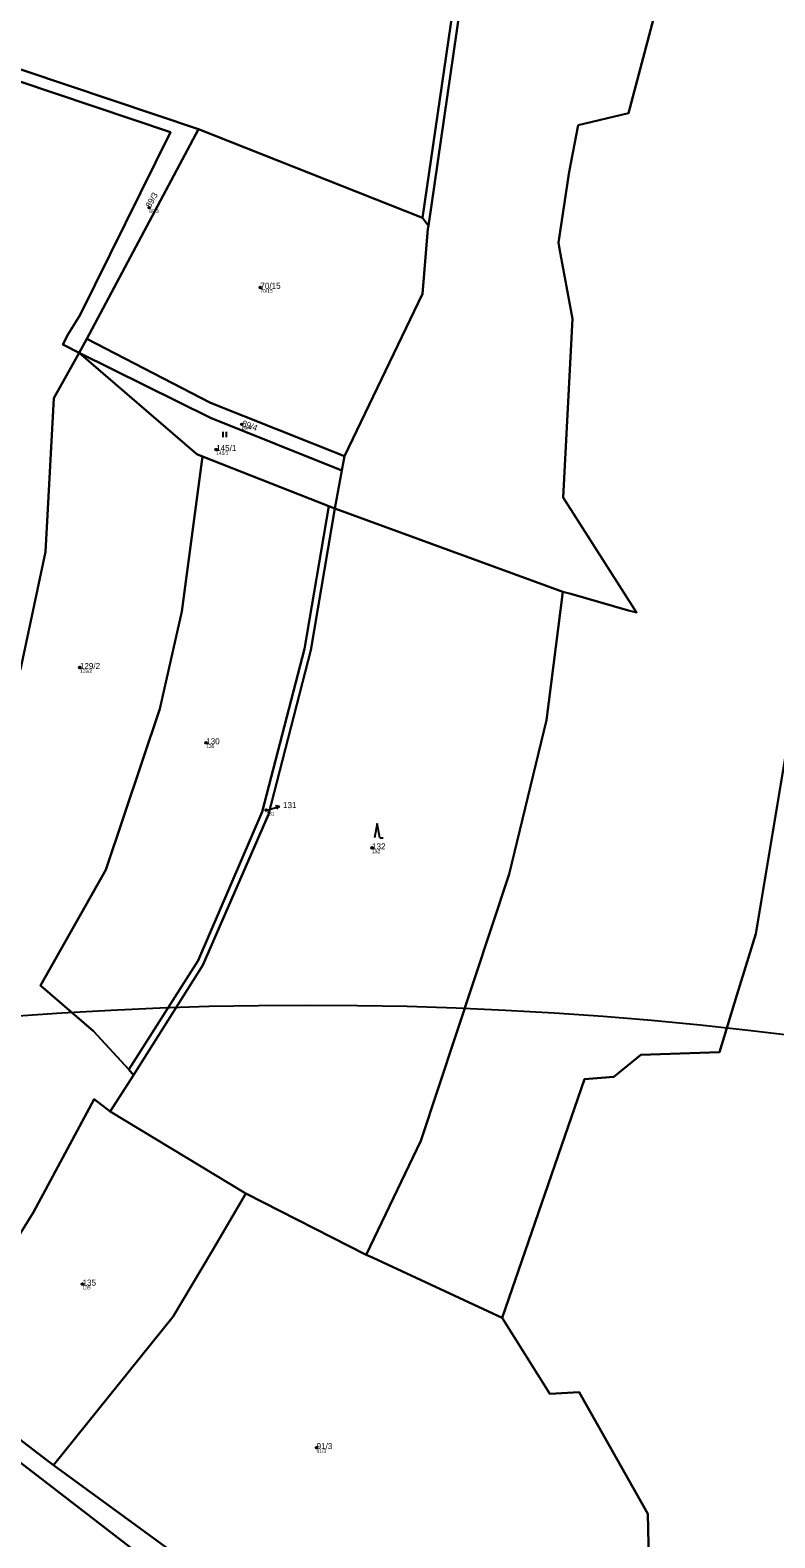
# Model space of a CAD drawing. Extents: x -680203 to -673936, y -1102717 to -1093650.
# Drawn here: x -677399.8 to -677190.6, y -1095724 to -1095300.6 of the extents above; entities that cross this region are included whole.
import ezdxf

# ---------------------------------------------------------------- set-up
doc = ezdxf.new("R2010")
doc.units = 0
for name, color, linetype in [('_Ideová část', 7, 'Continuous'), ('Definiční body', 7, 'Continuous'), ('Kresba - hranice', 7, 'Continuous'), ('SOxx01xx_ŽSp_násyp_plocha', 7, 'Continuous'), ('SOxx02xx_Staničení_Popis10', 7, 'Continuous'), ('SOxxxxxx_Koleje_hlavní_body_Popis10', 7, 'Continuous'), ('SOxxxxxx_Osa_bod_P', 7, 'Continuous'), ('x_prac', 7, 'Continuous')]:
    doc.layers.add(name, color=color, linetype=linetype)

msp = doc.modelspace()

# ---------------------------------------------------------------- linework, layer by layer
at = {"layer": '_Ideová část'}
msp.add_circle((-677321.69, -1096651.16), 1076.75, dxfattribs=at)
at = {"layer": 'Definiční body'}
for centre in [(-677366.31, -1095350.49), (-677335.1, -1095372.88), (-677340.31, -1095411.34), (-677347.53, -1095418.44), (-677385.8, -1095479.62), (-677350.33, -1095500.75), (-677333.44, -1095519.66), (-677303.73, -1095530.27), (-677385.06, -1095652.76), (-677319.31, -1095698.69)]:
    msp.add_circle(centre, 0.25, dxfattribs=at)
at = {"layer": 'Kresba - hranice'}
msp.add_lwpolyline([(-677224.94, -1095776.84), (-677226.25, -1095717.29), (-677245.59, -1095683.08), (-677253.75, -1095683.55), (-677267.19, -1095662.26), (-677244.07, -1095595.24), (-677235.79, -1095594.61), (-677228.23, -1095588.37), (-677206.12, -1095587.63), (-677201.25, -1095571.65), (-677195.94, -1095554.45), (-677183.95, -1095482.52), (-677179.97, -1095460.43), (-677162.47, -1095476.32), (-677144.39, -1095484.07), (-677145.23, -1095486.54), (-677125.77, -1095492.65)], dxfattribs=at)
at = {"layer": 'SOxx01xx_ŽSp_násyp_plocha'}
for points in [[(-677245.79, -1095327.35), (-677231.74, -1095323.92), (-677220.51, -1095281.83), (-677204.56, -1095183.06), (-677202.8, -1095133.2), (-677217.91, -1095125.35), (-677242.06, -1095126.58), (-677256.08, -1095134.47), (-677269.41, -1095228.38), (-677287.9, -1095355.56), (-677288.05, -1095356.4), (-677289.53, -1095374.69), (-677311.44, -1095420.27), (-677312.21, -1095424.34), (-677314.21, -1095434.96), (-677250.14, -1095458.37), (-677247.94, -1095458.98), (-677231.72, -1095463.6), (-677229.45, -1095464.19), (-677250.09, -1095431.87), (-677247.47, -1095381.67), (-677251.08, -1095362.09), (-677251.38, -1095360.3), (-677248.39, -1095340.41)], [(-677352.52, -1095328.45), (-677289.59, -1095353.36), (-677271.26, -1095228.3), (-677258.24, -1095135.17), (-677286.54, -1095144.98), (-677320.37, -1095154), (-677326.86, -1095160.17), (-677335.31, -1095219.5), (-677342.05, -1095252.16), (-677349.64, -1095280.09), (-677449.27, -1095281.6), (-677468.27, -1095282.54), (-677483.43, -1095284.23), (-677450.39, -1095295.64)], [(-677256.08, -1095134.47), (-677258.24, -1095135.17), (-677271.26, -1095228.3), (-677289.59, -1095353.36), (-677287.9, -1095355.56), (-677269.41, -1095228.38)], [(-677390.55, -1095388.88), (-677386.02, -1095391.27), (-677383.8, -1095387.31), (-677352.52, -1095328.45), (-677450.39, -1095295.64), (-677483.43, -1095284.23), (-677491.01, -1095285.48), (-677501.89, -1095287.69), (-677485.69, -1095287.66), (-677430.49, -1095305.91), (-677424.75, -1095307.65), (-677360.31, -1095329.32), (-677385.67, -1095380.55), (-677389.04, -1095386.03)], [(-677311.44, -1095420.27), (-677289.53, -1095374.69), (-677288.05, -1095356.4), (-677287.9, -1095355.56), (-677289.59, -1095353.36), (-677352.52, -1095328.45), (-677383.8, -1095387.31), (-677349.11, -1095405.26)], [(-677311.44, -1095420.27), (-677349.11, -1095405.26), (-677383.8, -1095387.31), (-677386.02, -1095391.27), (-677349.06, -1095409.55), (-677312.21, -1095424.34)], [(-677351.34, -1095420.35), (-677315.85, -1095434.32), (-677314.21, -1095434.96), (-677312.21, -1095424.34), (-677349.06, -1095409.55), (-677386.02, -1095391.27), (-677352.94, -1095419.72)], [(-677315.85, -1095434.32), (-677351.34, -1095420.35), (-677357.14, -1095463.86), (-677363.38, -1095491.27), (-677378.46, -1095536.41), (-677396.83, -1095568.89), (-677382, -1095581.73), (-677372.06, -1095592.54), (-677352.55, -1095561.92), (-677334.58, -1095520.16), (-677322.66, -1095474.37)], [(-677265.23, -1095537.69), (-677254.73, -1095494.45), (-677250.14, -1095458.37), (-677314.21, -1095434.96), (-677320.88, -1095474.79), (-677332.85, -1095520.93), (-677351.25, -1095563.19), (-677370.76, -1095594.07), (-677377.26, -1095604.32), (-677339.22, -1095627.32), (-677305.38, -1095644.54), (-677289.98, -1095612.49)], [(-677372.06, -1095592.54), (-677370.76, -1095594.07), (-677351.25, -1095563.19), (-677332.85, -1095520.93), (-677320.88, -1095474.79), (-677314.21, -1095434.96), (-677315.85, -1095434.32), (-677322.66, -1095474.37), (-677334.58, -1095520.16), (-677352.55, -1095561.92)], [(-677377.26, -1095604.32), (-677381.8, -1095600.79), (-677398.85, -1095632.58), (-677408.69, -1095648.32), (-677435.33, -1095671.43), (-677394.66, -1095702.49), (-677393.22, -1095703.6), (-677359.63, -1095661.83), (-677348.78, -1095643.79), (-677339.22, -1095627.32)], [(-677349.31, -1095815.59), (-677338.45, -1095800.51), (-677316.85, -1095776.2), (-677308.45, -1095775.45), (-677398.97, -1095705.62), (-677472.55, -1095649.11), (-677496.36, -1095619.25), (-677497.44, -1095616.94), (-677518.96, -1095631.38), (-677522.06, -1095653.03), (-677460.04, -1095724.9), (-677440.61, -1095755.7), (-677438, -1095782.38), (-677424.34, -1095794.38), (-677418.59, -1095814.42), (-677373.03, -1095824.35), (-677352.31, -1095820.7)], [(-677393.22, -1095703.6), (-677308.31, -1095765.59), (-677267.59, -1095797.98), (-677252.04, -1095807.02), (-677232.72, -1095818.24), (-677229.43, -1095804.12), (-677224.94, -1095776.84), (-677226.25, -1095717.29), (-677245.59, -1095683.08), (-677253.75, -1095683.55), (-677267.19, -1095662.26), (-677303.44, -1095645.42), (-677305.38, -1095644.54), (-677339.22, -1095627.32), (-677348.78, -1095643.79), (-677359.63, -1095661.83)]]:
    msp.add_lwpolyline(points, close=True, dxfattribs=at)
for points in [[(-677220.51, -1095281.83), (-677231.74, -1095323.92), (-677245.79, -1095327.35), (-677248.39, -1095340.41), (-677251.38, -1095360.3), (-677251.08, -1095362.09), (-677247.47, -1095381.67), (-677250.09, -1095431.87), (-677229.45, -1095464.19), (-677231.72, -1095463.6), (-677247.94, -1095458.98), (-677250.14, -1095458.37), (-677254.73, -1095494.45), (-677265.23, -1095537.69), (-677289.98, -1095612.49), (-677305.38, -1095644.54), (-677303.44, -1095645.42), (-677267.19, -1095662.26), (-677244.07, -1095595.24), (-677235.79, -1095594.61), (-677228.23, -1095588.37), (-677206.12, -1095587.63), (-677201.25, -1095571.65), (-677195.94, -1095554.45), (-677183.95, -1095482.52)], [(-677402.51, -1095480.21), (-677395.41, -1095447.18), (-677393.12, -1095403.96), (-677386.02, -1095391.27), (-677390.55, -1095388.88), (-677389.04, -1095386.03), (-677385.67, -1095380.55), (-677360.31, -1095329.32), (-677424.75, -1095307.65)], [(-677642.32, -1095371.97), (-677602.7, -1095418.37), (-677584.9, -1095448.87), (-677564.93, -1095490.78), (-677544.91, -1095524.29), (-677540.35, -1095536.38), (-677534.9, -1095550.85), (-677530.49, -1095561.75), (-677517.4, -1095582.49), (-677504.49, -1095601.94), (-677497.44, -1095616.94), (-677496.36, -1095619.25), (-677472.55, -1095649.11), (-677398.97, -1095705.62), (-677308.45, -1095775.45)], [(-677308.31, -1095765.59), (-677393.22, -1095703.6), (-677394.66, -1095702.49), (-677435.33, -1095671.43), (-677436.89, -1095670.18), (-677467.93, -1095646.43), (-677469.6, -1095645.15), (-677492.4, -1095617.72), (-677500.55, -1095601.02), (-677510.67, -1095585.81), (-677526.63, -1095560.39), (-677527.55, -1095558.75), (-677541.94, -1095521.06), (-677556.59, -1095496.94), (-677580.33, -1095448.22), (-677598.65, -1095417.44), (-677629.44, -1095380.79)], [(-677408.69, -1095648.32), (-677398.85, -1095632.58), (-677381.8, -1095600.79), (-677377.26, -1095604.32), (-677370.76, -1095594.07), (-677372.06, -1095592.54), (-677382, -1095581.73), (-677396.83, -1095568.89), (-677378.46, -1095536.41), (-677363.38, -1095491.27), (-677357.14, -1095463.86), (-677351.34, -1095420.35), (-677352.94, -1095419.72), (-677386.02, -1095391.27), (-677393.12, -1095403.96), (-677395.41, -1095447.18), (-677402.51, -1095480.21)]]:
    msp.add_lwpolyline(points, dxfattribs=at)
at = {"layer": 'SOxx02xx_Staničení_Popis10'}
for p, q in [((-677333.44, -1095519.66), (-677332.64, -1095519.45)), ((-677332.64, -1095519.45), (-677329.74, -1095518.67)), ((-677329.74, -1095518.67), (-677330.84, -1095518.45)), ((-677329.74, -1095518.67), (-677330.58, -1095519.42))]:
    msp.add_line(p, q, dxfattribs=at)
at = {"layer": 'SOxxxxxx_Koleje_hlavní_body_Popis10'}
for p, q in [((-677345.57, -1095414.9), (-677345.57, -1095413.4)), ((-677344.57, -1095414.9), (-677344.57, -1095413.4)), ((-677302.33, -1095523.42), (-677303.08, -1095527.42)), ((-677301.58, -1095527.42), (-677302.33, -1095523.42)), ((-677301.58, -1095527.42), (-677300.58, -1095527.42))]:
    msp.add_line(p, q, dxfattribs=at)
at = {"layer": 'x_prac'}
for p, q in [((-677383.8, -1095387.31), (-677352.52, -1095328.45)), ((-677289.59, -1095353.36), (-677352.52, -1095328.45)), ((-677289.59, -1095353.36), (-677287.9, -1095355.56)), ((-677386.02, -1095391.27), (-677383.8, -1095387.31)), ((-677351.34, -1095420.35), (-677315.85, -1095434.32)), ((-677311.44, -1095420.27), (-677312.21, -1095424.34)), ((-677312.21, -1095424.34), (-677314.21, -1095434.96)), ((-677314.21, -1095434.96), (-677315.85, -1095434.32)), ((-677314.21, -1095434.96), (-677250.14, -1095458.37)), ((-677372.06, -1095592.54), (-677370.76, -1095594.07)), ((-677370.76, -1095594.07), (-677377.26, -1095604.32)), ((-677377.26, -1095604.32), (-677339.22, -1095627.32)), ((-677305.38, -1095644.54), (-677339.22, -1095627.32)), ((-677393.22, -1095703.6), (-677308.31, -1095765.59))]:
    msp.add_line(p, q, dxfattribs=at)
for points in [[(-677258.24, -1095135.17), (-677271.26, -1095228.3), (-677289.59, -1095353.36)], [(-677256.08, -1095134.47), (-677269.41, -1095228.38), (-677287.9, -1095355.56)], [(-677250.14, -1095458.37), (-677247.94, -1095458.98), (-677231.72, -1095463.6), (-677229.45, -1095464.19), (-677250.09, -1095431.87), (-677247.47, -1095381.67), (-677251.08, -1095362.09), (-677251.38, -1095360.3), (-677248.39, -1095340.41), (-677245.79, -1095327.35), (-677231.74, -1095323.92), (-677220.51, -1095281.83), (-677204.56, -1095183.06), (-677202.8, -1095133.2)], [(-677352.52, -1095328.45), (-677450.39, -1095295.64), (-677483.43, -1095284.23)], [(-677424.75, -1095307.65), (-677360.31, -1095329.32), (-677385.67, -1095380.55), (-677389.04, -1095386.03), (-677390.55, -1095388.88), (-677386.02, -1095391.27)], [(-677287.9, -1095355.56), (-677288.05, -1095356.4), (-677289.53, -1095374.69), (-677311.44, -1095420.27)], [(-677383.8, -1095387.31), (-677349.11, -1095405.26), (-677311.44, -1095420.27)], [(-677425.85, -1095541.19), (-677412.43, -1095512.89), (-677402.51, -1095480.21), (-677395.41, -1095447.18), (-677393.12, -1095403.96), (-677386.02, -1095391.27)], [(-677386.02, -1095391.27), (-677352.94, -1095419.72), (-677351.34, -1095420.35)], [(-677312.21, -1095424.34), (-677349.06, -1095409.55), (-677386.02, -1095391.27)], [(-677372.06, -1095592.54), (-677382, -1095581.73), (-677396.83, -1095568.89), (-677378.46, -1095536.41), (-677363.38, -1095491.27), (-677357.14, -1095463.86), (-677351.34, -1095420.35)], [(-677315.85, -1095434.32), (-677322.66, -1095474.37), (-677334.58, -1095520.16), (-677352.55, -1095561.92), (-677372.06, -1095592.54)], [(-677370.76, -1095594.07), (-677351.25, -1095563.19), (-677332.85, -1095520.93), (-677320.88, -1095474.79), (-677314.21, -1095434.96)], [(-677305.38, -1095644.54), (-677289.98, -1095612.49), (-677265.23, -1095537.69), (-677254.73, -1095494.45), (-677250.14, -1095458.37)], [(-677179.97, -1095460.43), (-677183.95, -1095482.52), (-677195.94, -1095554.45), (-677201.25, -1095571.65), (-677206.12, -1095587.63), (-677228.23, -1095588.37), (-677235.79, -1095594.61), (-677244.07, -1095595.24), (-677267.19, -1095662.26)], [(-677179.97, -1095460.43), (-677183.95, -1095482.52), (-677195.94, -1095554.45), (-677201.25, -1095571.65), (-677206.12, -1095587.63), (-677228.23, -1095588.37), (-677235.79, -1095594.61), (-677244.07, -1095595.24), (-677267.19, -1095662.26)], [(-677435.33, -1095671.43), (-677408.69, -1095648.32), (-677398.85, -1095632.58), (-677381.8, -1095600.79), (-677377.26, -1095604.32)], [(-677308.45, -1095775.45), (-677398.97, -1095705.62), (-677472.55, -1095649.11), (-677496.36, -1095619.25), (-677497.44, -1095616.94)], [(-677339.22, -1095627.32), (-677348.78, -1095643.79), (-677359.63, -1095661.83), (-677393.22, -1095703.6)], [(-677267.19, -1095662.26), (-677303.44, -1095645.42), (-677305.38, -1095644.54)], [(-677267.19, -1095662.26), (-677253.75, -1095683.55), (-677245.59, -1095683.08), (-677226.25, -1095717.29), (-677224.94, -1095776.84), (-677229.43, -1095804.12), (-677232.72, -1095818.24), (-677252.04, -1095807.02)], [(-677267.19, -1095662.26), (-677253.75, -1095683.55), (-677245.59, -1095683.08), (-677226.25, -1095717.29), (-677224.94, -1095776.84), (-677229.43, -1095804.12), (-677232.72, -1095818.24), (-677252.04, -1095807.02)], [(-677393.22, -1095703.6), (-677394.66, -1095702.49), (-677435.33, -1095671.43)]]:
    msp.add_lwpolyline(points, dxfattribs=at)

# ---------------------------------------------------------------- texts
at = {"layer": 'Definiční body'}
for s, p in [('89/3', (-677366.31, -1095351.98)), ('70/15', (-677335.1, -1095374.37)), ('89/4', (-677340.31, -1095412.83)), ('145/1', (-677347.53, -1095419.93)), ('129/2', (-677385.8, -1095481.11)), ('130', (-677350.33, -1095502.24)), ('131', (-677333.44, -1095521.15)), ('132', (-677303.73, -1095531.76)), ('135', (-677385.06, -1095654.25)), ('91/3', (-677319.31, -1095700.18))]:
    msp.add_text(s, height=1, dxfattribs=at).set_placement(p)
at = {"layer": 'SOxxxxxx_Osa_bod_P'}
for s, rotation, p in [('89/3', 61, (-677365.94, -1095350.7)), ('89/4', 340, (-677340.45, -1095411.74))]:
    msp.add_text(s, height=1.7, rotation=rotation, dxfattribs=at).set_placement(p)
for s, p in [('70/15', (-677335.1, -1095373.3)), ('145/1', (-677347.53, -1095418.86)), ('129/2', (-677385.8, -1095480.04)), ('130', (-677350.33, -1095501.18)), ('131', (-677328.74, -1095519.11)), ('132', (-677303.73, -1095530.7)), ('135', (-677385.06, -1095653.19)), ('91/3', (-677319.31, -1095699.11))]:
    msp.add_text(s, height=1.7, dxfattribs=at).set_placement(p)

doc.saveas('drawing.dxf')
